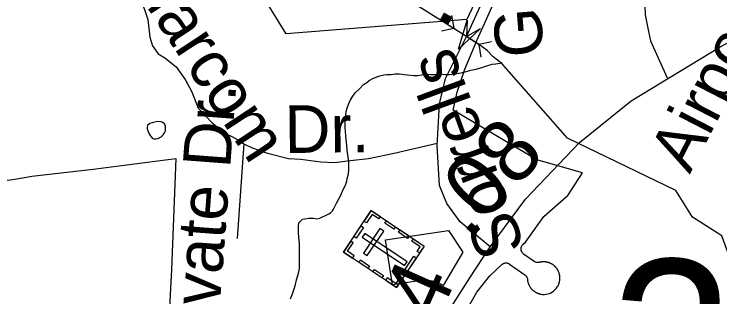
# Model space of a CAD drawing. Extents: x 2001466 to 31450019, y -30647475 to 847247.
# Drawn here: x 2050281 to 2053101, y 766460 to 767589 of the extents above; entities that cross this region are included whole.
import ezdxf

# ---------------------------------------------------------------- set-up
doc = ezdxf.new("R2010")
doc.units = 0
for name, color, linetype in [('Exist Boundary Political City Limit New', 7, 'Continuous'), ('Exist Cultural Cemetery CELL', 7, 'Continuous'), ('Exist Hydrographic Creek Single Shore', 7, 'Continuous'), ('Exist Hydrographic Misc Water Feature', 7, 'Continuous'), ('Exist Road Non-System Type 51', 7, 'Continuous'), ('Exist Road Non-System Type 51 Label', 7, 'Continuous'), ('Exist Road Secondary Mileage Hundredths English Label', 7, 'Continuous'), ('Exist Road Secondary Structure Pipe Attributed CELL', 7, 'Continuous'), ('Exist Road Secondary Structure Pipe CELL', 7, 'Continuous'), ('Exist Road Secondary Structure Standard Bridge Number Label', 7, 'Continuous'), ('Exist Road Secondary Type 51 Attributed', 7, 'Continuous'), ('Exist Road Secondary Type 51 Label', 7, 'Continuous'), ('Map Preparation Boundary City Limit Buffer Line', 7, 'Continuous')]:
    doc.layers.add(name, color=color, linetype=linetype)

msp = doc.modelspace()

# ---------------------------------------------------------------- linework, layer by layer
at = {"layer": 'Exist Boundary Political City Limit New'}
msp.add_lwpolyline([(2052074.2, 766637.6), (2051995.6, 766505.1), (2051993.5, 766506.3), (2051991.8, 766507.2), (2051990, 766508.2), (2051988.6, 766508.9), (2051987.2, 766509.6), (2051985.5, 766510.4), (2051983.8, 766511.2), (2051982.4, 766511.9), (2051981, 766512.5), (2051979.6, 766513.1), (2051978.2, 766513.7), (2051976.4, 766514.4), (2051974.5, 766515.2), (2051972.6, 766515.9), (2051970.8, 766516.6), (2051969.4, 766517.1), (2051967.9, 766517.5), (2051966, 766518.1), (2051964.1, 766518.8), (2051962.6, 766519.2), (2051961.2, 766519.6), (2051959.2, 766520.1), (2051957.9, 766520.5), (2051956.4, 766520.8), (2051954.4, 766521.3), (2051952.5, 766521.8), (2051950.5, 766522.1), (2051948.5, 766522.6), (2051947.1, 766522.8), (2051945.6, 766523.1), (2051943.6, 766523.4), (2051941.6, 766523.7), (2051939.6, 766523.9), (2051937.6, 766524.2), (2051935.8, 766524.4), (2051933.8, 766524.6), (2051931.8, 766524.8), (2051929.8, 766524.9), (2051928.2, 766524.9), (2051926.8, 766525), (2051924.8, 766525.1), (2051922.8, 766525.1), (2051920.8, 766525.1), (2051918.8, 766525.1), (2051916.8, 766525.1), (2051914.8, 766525), (2051913.2, 766524.9), (2051911.8, 766524.9), (2051909.8, 766524.7), (2051907.8, 766524.6), (2051905.8, 766524.4), (2051904.2, 766524.2), (2051902.8, 766524), (2051900.8, 766523.8), (2051898.6, 766523.4), (2051792.5, 766507.5), (2051765.4, 766687.6), (2052016.1, 766725.3), (2052074.2, 766637.6)], dxfattribs=at)
at = {"layer": 'Exist Cultural Cemetery CELL'}
for points in [[(2051597.4, 766638.8), (2051708.2, 766804.3), (2051919.8, 766662.6), (2051809, 766497.2)], [(2051744.3, 766780.2), (2051738, 766770.8), (2051711.2, 766788.7), (2051688.6, 766755), (2051679.4, 766761.2), (2051708.3, 766804.3)], [(2051638.7, 766700.4), (2051667.5, 766743.4), (2051677, 766737.1), (2051648.1, 766694)], [(2051798.6, 766730.1), (2051762.7, 766754.2), (2051769, 766763.6), (2051805, 766739.5)], [(2051682.4, 766713.1), (2051672, 766697.6), (2051840.6, 766584.8), (2051850.9, 766600.3)], [(2051676.7, 766634.9), (2051692.2, 766624.5), (2051757.7, 766722.3), (2051742.2, 766732.7)], [(2051853.4, 766693.4), (2051817.4, 766717.5), (2051823.8, 766726.9), (2051859.7, 766702.8)], [(2051633.4, 766614.7), (2051639.7, 766624.2), (2051613, 766642.1), (2051635.6, 766675.8), (2051626.3, 766682), (2051597.4, 766638.8)], [(2051901.3, 766635.1), (2051891.8, 766641.5), (2051904, 766659.7), (2051870.5, 766682.2), (2051876.7, 766691.5), (2051919.8, 766662.6)], [(2051695, 766573.5), (2051659, 766597.6), (2051665.4, 766607), (2051701.4, 766582.9)], [(2051831.4, 766551.3), (2051878.7, 766621.8), (2051888.1, 766615.5), (2051840.9, 766545)], [(2051750.9, 766536.1), (2051714.9, 766560.1), (2051721.2, 766569.6), (2051757.2, 766545.5)], [(2051827.4, 766524.7), (2051817.8, 766531.1), (2051805.6, 766512.8), (2051772, 766535.3), (2051765.8, 766526), (2051808.9, 766497.2)]]:
    msp.add_lwpolyline(points, close=True, dxfattribs=at)
at = {"layer": 'Exist Hydrographic Creek Single Shore'}
msp.add_lwpolyline([(2053744, 766011.9), (2053644, 766069.7), (2053560.1, 766360.2), (2053526.1, 766377.2), (2053509.1, 766453.1), (2053426, 766520.4), (2053159, 766568.5), (2053109, 766704), (2052992.1, 766778.6), (2052925.1, 766885), (2052492, 767094), (2052230.2, 767391.3), (2052195.1, 767418.5), (2052171.3, 767444), (2052136.8, 767468.3), (2052088.1, 767500), (2051799.1, 767682.3), (2051707.1, 767782.7)], dxfattribs=at)
at = {"layer": 'Exist Hydrographic Misc Water Feature'}
for points in [[(2051611.5, 767213.9), (2051617.9, 767231.9), (2051623.8, 767243.6), (2051631.6, 767257.8), (2051643.7, 767273.9), (2051661.9, 767291.8), (2051677.3, 767308.1), (2051689.8, 767316), (2051699.7, 767323.8), (2051713.6, 767331.8), (2051729.6, 767337.9), (2051741.7, 767341.8), (2051757.7, 767345.9), (2051769.6, 767348.1), (2051787.9, 767348.2), (2051803.8, 767350.2), (2051821.3, 767350.4), (2051839.5, 767348), (2051853.3, 767346.3), (2051877.7, 767344.3), (2051893.5, 767344.3), (2051909.4, 767346.4), (2051925.4, 767348.4), (2051945.5, 767348.2), (2051963.8, 767348.3), (2051981.6, 767350.4), (2052003.4, 767348.3), (2052019.4, 767348.3), (2052041.5, 767350.7), (2052065.5, 767354.7), (2052083.1, 767358.5), (2052105.5, 767364.5), (2052127.4, 767368.9), (2052153.5, 767376.7), (2052173.6, 767383), (2052191.6, 767388.8), (2052205.3, 767390.7), (2052231.2, 767394.9)], [(2051385.1, 766451.5), (2051393.1, 766471.4), (2051399.3, 766491.5), (2051405, 766509.7), (2051409.1, 766527.3), (2051415.1, 766545.5), (2051418.8, 766559.5), (2051421, 766573.4), (2051420.8, 766587.6), (2051421.2, 766599.3), (2051420.8, 766615.6), (2051420.8, 766635.5), (2051420.6, 766657.4), (2051420.8, 766675.6), (2051419, 766695.4), (2051416.7, 766717.7), (2051416.7, 766735.5), (2051416.9, 766741.6), (2051418.8, 766755.5), (2051424.7, 766761.5), (2051432.5, 766769.6), (2051442.7, 766771.7), (2051456.5, 766773.7), (2051466.7, 766773.8), (2051476.6, 766773.5), (2051490.7, 766771.8), (2051502.4, 766773.6), (2051510.8, 766777.6), (2051528.3, 766785.5), (2051538.7, 766791.7), (2051544.5, 766795.6), (2051552.5, 766803.7), (2051556.6, 766809.6), (2051560.9, 766817.9), (2051570.7, 766835.9), (2051578.5, 766851.7), (2051586.7, 766865.9), (2051596.3, 766888), (2051602.7, 766900), (2051606.4, 766910), (2051610.5, 766921.9), (2051612.1, 766931.8), (2051616.4, 766949.8), (2051618.5, 766969.8), (2051618.5, 766982), (2051618.5, 766999.8), (2051616.2, 767017.6), (2051612.1, 767045.8), (2051610.3, 767066), (2051608, 767087.8), (2051606, 767103.9), (2051604.1, 767135.9), (2051604.1, 767153.7), (2051605.8, 767183.9), (2051608, 767199.8), (2051611.5, 767213.9)], [(2050836, 767156.2), (2050822.3, 767152.2), (2050814.1, 767144.1), (2050811.8, 767138.4), (2050811.8, 767130.3), (2050816.1, 767120.3), (2050820, 767110.4), (2050824.1, 767104.5), (2050828.2, 767098.2), (2050833.9, 767092.5), (2050839.9, 767090.3), (2050846.5, 767090.6), (2050856.1, 767092.4), (2050868, 767098.2), (2050875.8, 767106.4), (2050882.1, 767114.4), (2050886, 767122.2), (2050886.2, 767130.3), (2050886, 767142.5), (2050880.1, 767152.4), (2050873.9, 767156.5), (2050867.8, 767158.3), (2050858.1, 767160.6), (2050847.9, 767158.5), (2050836, 767156.2)]]:
    msp.add_lwpolyline(points, dxfattribs=at)
at = {"layer": 'Exist Road Non-System Type 51'}
msp.add_line((2051198.4, 767070.4), (2051171.9, 766692.6), dxfattribs=at)
for points in [[(2052648, 768536.4), (2052815.7, 768165.5), (2052843.5, 768094.5), (2052860.8, 768001.6), (2052848, 767920), (2052830.5, 767816.9), (2052807.7, 767736.5), (2052800.6, 767657.2), (2052802.8, 767586.3), (2052816.6, 767520), (2052824, 767481.5), (2052891.1, 767333.8)], [(2050673.6, 767848.9), (2050706.4, 767794.2), (2050735.5, 767747.6), (2050760.5, 767697.1), (2050783.2, 767654.1), (2050801.6, 767606.8), (2050814.8, 767567.3), (2050822.7, 767496.3), (2050833.2, 767462.2), (2050856.8, 767430.6), (2050883.1, 767414.8), (2050927.8, 767378), (2050964.5, 767328.1), (2050990.8, 767278.1), (2051016.6, 767213.8), (2051072.3, 767154.6), (2051124.8, 767112.5), (2051148.5, 767102), (2051180, 767083.6), (2051198.4, 767070.4), (2051232.5, 767054.6)], [(2051232.5, 767054.6), (2051293, 767033.6), (2051377, 767012.6), (2051427, 767009.9), (2051505.8, 766999.4), (2051560.9, 766996.8), (2051624, 767004.7), (2051697.6, 767012.6), (2051800, 767033.6), (2051971.8, 767073.1)]]:
    msp.add_lwpolyline(points, dxfattribs=at)
at = {"layer": 'Exist Road Secondary Structure Pipe Attributed CELL'}
msp.add_lwpolyline([(2052144.8, 767531.7), (2052056.1, 767448.2), (2052091.2, 767564.9), (2052088.1, 767500)], close=True, dxfattribs=at)
at = {"layer": 'Exist Road Secondary Structure Pipe CELL'}
for p, q in [((2052028.5, 767583.1), (2052037.5, 767533.1)), ((2051988.1, 767521.4), (2052037.5, 767533.1)), ((2052037.5, 767533.1), (2052138.7, 767466.9)), ((2052188.1, 767478.7), (2052138.7, 767466.9)), ((2052147.8, 767417), (2052138.7, 767466.9))]:
    msp.add_line(p, q, dxfattribs=at)
at = {"layer": 'Exist Road Secondary Type 51 Attributed'}
for points in [[(2052182.9, 766659.3), (2052063, 766760), (2052009.9, 766832.4), (2051980.9, 766904.9), (2051971.3, 767062.7), (2051980.1, 767230.2), (2052004.3, 767331.7), (2052088.1, 767500), (2052224, 767798.7), (2052362.4, 768072.5), (2052477.4, 768285.1), (2052559.5, 768399.5), (2052648, 768536.4)], [(2052182.9, 766659.3), (2052324.6, 766849.3), (2052540.2, 767075.6), (2052746.2, 767243.1), (2053101.9, 767458.1), (2053475.3, 767657.8), (2053916.6, 767930.5), (2054418.3, 768200.6)], [(2051413.6, 764629.3), (2051455.5, 764814.5), (2051585.8, 765204.2), (2051724.5, 765572), (2051800.2, 765837.7), (2051914.2, 766204.3), (2051968.9, 766326.7), (2052102.5, 766536.1), (2052182.9, 766659.3)]]:
    msp.add_lwpolyline(points, dxfattribs=at)
at = {"layer": 'Map Preparation Boundary City Limit Buffer Line'}
for points in [[(2052179.1, 767758.6), (2052089.4, 767566.9), (2051367.6, 767509.6), (2051146.1, 767869.8)], [(2052400.9, 766599.6), (2052399.4, 766599.7), (2052397.4, 766599.8), (2052395.9, 766599.8), (2052394.4, 766599.7), (2052392.9, 766599.6), (2052391.4, 766599.5), (2052389.9, 766599.3), (2052388.4, 766599.1), (2052386.9, 766598.9), (2052385.4, 766598.7), (2052383.5, 766598.2), (2052382, 766597.9), (2052380.1, 766597.4), (2052377.6, 766596.9), (2052375.8, 766596.7), (2052373.8, 766596.6), (2052371.8, 766596.6), (2052369.8, 766596.9), (2052367.8, 766597.2), (2052365.9, 766597.8), (2052364, 766598.5), (2052362.1, 766599.3), (2052360.8, 766600), (2052359.1, 766601.1), (2052316.8, 766630.9), (2052315, 766632.2), (2052313.6, 766633.6), (2052312.2, 766635.1), (2052311.4, 766636.3), (2052310.5, 766637.6), (2052309.5, 766639.2), (2052308.6, 766641.1), (2052307.9, 766642.9), (2052307.5, 766644.4), (2052307.1, 766645.8), (2052306.9, 766647.3), (2052306.8, 766648.8), (2052306.6, 766650.3), (2052306.6, 766651.8), (2052306.8, 766653.8), (2052307, 766655.2), (2052307.2, 766656.8), (2052307.6, 766658.2), (2052308.1, 766659.6), (2052308.9, 766661.4), (2052309.5, 766662.8), (2052310.2, 766664.1), (2052311.4, 766665.8), (2052312.6, 766667.3), (2052314.4, 766669.1), (2052324, 766678.3), (2052397.8, 766781.2), (2052487.1, 766859.2), (2052493.1, 766864.4), (2052551.8, 766954.5), (2052369.5, 767006.4), (2052035, 767204.8), (2052051, 767277.1), (2052081.8, 767369.1), (2052120.4, 767460.2), (2052130.5, 767483.1), (2052168.4, 767569.1), (2052205.6, 767654.3)], [(2049795.8, 765988.7), (2049785.8, 766874.1), (2050002, 766898.2), (2050265.2, 766927.4), (2050275.8, 766928.6), (2050344.8, 766940.3), (2050351.4, 766941.6), (2050595.9, 766969.1), (2050927.5, 767011.6), (2050909.6, 766569.2), (2050899.1, 766365.8)], [(2052074.2, 766637.6), (2051995.6, 766505.1), (2051993.5, 766506.3), (2051991.8, 766507.2), (2051990, 766508.2), (2051988.6, 766508.9), (2051987.2, 766509.6), (2051985.5, 766510.4), (2051983.8, 766511.2), (2051982.4, 766511.9), (2051981, 766512.5), (2051979.6, 766513.1), (2051978.2, 766513.7), (2051976.4, 766514.4), (2051974.5, 766515.2), (2051972.6, 766515.9), (2051970.8, 766516.6), (2051969.4, 766517.1), (2051967.9, 766517.5), (2051966, 766518.1), (2051964.1, 766518.8), (2051962.6, 766519.2), (2051961.2, 766519.6), (2051959.2, 766520.1), (2051957.9, 766520.5), (2051956.4, 766520.8), (2051954.4, 766521.3), (2051952.5, 766521.8), (2051950.5, 766522.1), (2051948.5, 766522.6), (2051947.1, 766522.8), (2051945.6, 766523.1), (2051943.6, 766523.4), (2051941.6, 766523.7), (2051939.6, 766523.9), (2051937.6, 766524.2), (2051935.8, 766524.4), (2051933.8, 766524.6), (2051931.8, 766524.8), (2051929.8, 766524.9), (2051928.2, 766524.9), (2051926.8, 766525), (2051924.8, 766525.1), (2051922.8, 766525.1), (2051920.8, 766525.1), (2051918.8, 766525.1), (2051916.8, 766525.1), (2051914.8, 766525), (2051913.2, 766524.9), (2051911.8, 766524.9), (2051909.8, 766524.7), (2051907.8, 766524.6), (2051905.8, 766524.4), (2051904.2, 766524.2), (2051902.8, 766524), (2051900.8, 766523.8), (2051898.6, 766523.4), (2051792.5, 766507.5), (2051765.4, 766687.6), (2052016.1, 766725.3), (2052074.2, 766637.6)], [(2052362.6, 766479.6), (2052364.4, 766478.6), (2052366.1, 766477.6), (2052367.9, 766476.7), (2052369.6, 766475.8), (2052371.5, 766475), (2052373.4, 766474.2), (2052375.2, 766473.6), (2052377.1, 766472.9), (2052379, 766472.3), (2052381, 766471.8), (2052382.9, 766471.3), (2052385.4, 766470.8), (2052391.9, 766469.7), (2052398.4, 766469.4), (2052405.6, 766470), (2052412.9, 766471.4), (2052419.9, 766473.5), (2052426.2, 766476.3), (2052432.2, 766479.8), (2052437.8, 766483.8), (2052443, 766488.5), (2052447.6, 766493.7), (2052451.6, 766499.3), (2052452.9, 766501.2), (2052453.9, 766503), (2052454.6, 766504.3), (2052455.2, 766505.7), (2052455.9, 766507), (2052456.5, 766508.4), (2052457.4, 766510.2), (2052457.9, 766511.6), (2052458.4, 766513), (2052459, 766514.9), (2052459.6, 766516.8), (2052460.1, 766518.8), (2052460.6, 766520.7), (2052461, 766522.7), (2052461.4, 766524.6), (2052461.6, 766526.6), (2052461.9, 766528.6), (2052462, 766530.1), (2052462, 766531.6), (2052462.1, 766533.1), (2052462.1, 766534.6), (2052462.1, 766536.6), (2052462, 766538.6), (2052461.9, 766540.6), (2052461.6, 766542.6), (2052461.4, 766544.6), (2052461, 766546.5), (2052460.6, 766548.5), (2052460.2, 766550.4), (2052459.6, 766552.4), (2052459.1, 766554.3), (2052458.5, 766556.2), (2052457.8, 766558.1), (2052457, 766559.9), (2052456.5, 766561.3), (2052455.9, 766562.6), (2052455.1, 766564), (2052454.5, 766565.3), (2052453.8, 766566.6), (2052453, 766567.9), (2052452, 766569.6), (2052450.9, 766571.3), (2052449.8, 766572.9), (2052448.5, 766574.6), (2052447.2, 766576.1), (2052446.2, 766577.2), (2052445.2, 766578.4), (2052444.2, 766579.5), (2052443.2, 766580.6), (2052442.1, 766581.6), (2052441, 766582.6), (2052439.5, 766583.9), (2052438.4, 766584.9), (2052437.2, 766585.9), (2052435.6, 766587.1), (2052434.4, 766587.9), (2052433.2, 766588.8), (2052431.5, 766589.9), (2052429.8, 766590.9), (2052428, 766591.9), (2052426.2, 766592.8), (2052424.9, 766593.5), (2052423.6, 766594.1), (2052421.8, 766594.9), (2052419.9, 766595.6), (2052418, 766596.3), (2052416.1, 766596.9), (2052414.1, 766597.4), (2052412.8, 766597.8), (2052411.2, 766598.2), (2052409.2, 766598.6), (2052407.4, 766598.9), (2052405.4, 766599.2), (2052403.9, 766599.4), (2052402.4, 766599.5), (2052400.9, 766599.6)], [(2052090.6, 766408.2), (2052130.2, 766477.9), (2052182.2, 766544.1), (2052229.2, 766588.5), (2052230.5, 766589.6), (2052232, 766590.8), (2052233.8, 766591.9), (2052235.5, 766592.8), (2052237.4, 766593.6), (2052239.2, 766594.2), (2052241.1, 766594.8), (2052242.6, 766595.1), (2052244.1, 766595.2), (2052246.1, 766595.3), (2052248.1, 766595.2), (2052250.1, 766595.1), (2052252.1, 766594.7), (2052254, 766594.1), (2052255.9, 766593.4), (2052257.2, 766592.8), (2052258.6, 766592.1), (2052260.8, 766590.8), (2052321.8, 766547.9), (2052323.4, 766546.8), (2052324.5, 766545.8), (2052325.9, 766544.3), (2052327.1, 766542.8), (2052328.4, 766541.2), (2052329.4, 766539.4), (2052330.2, 766537.7), (2052331, 766535.8), (2052331.5, 766534.4), (2052331.8, 766532.9), (2052332.1, 766531.4), (2052332.4, 766529.5), (2052332.6, 766527), (2052332.9, 766525), (2052333.1, 766523.1), (2052333.6, 766521.1), (2052333.9, 766519.6), (2052334.2, 766518.2), (2052334.8, 766516.2), (2052335.4, 766514.3), (2052335.9, 766512.9), (2052336.4, 766511.5), (2052337.1, 766509.7), (2052338, 766507.8), (2052338.8, 766506), (2052339.8, 766504.2), (2052340.8, 766502.5), (2052341.8, 766500.8), (2052342.8, 766499.1), (2052343.6, 766497.8), (2052344.5, 766496.6), (2052345.6, 766495), (2052346.9, 766493.4), (2052348.2, 766491.9), (2052349.2, 766490.8), (2052350.2, 766489.7), (2052351.6, 766488.3), (2052353.1, 766486.9), (2052354.6, 766485.6), (2052355.8, 766484.6), (2052356.9, 766483.7), (2052358.5, 766482.4), (2052359.8, 766481.6), (2052361, 766480.8), (2052362.6, 766479.6)]]:
    msp.add_lwpolyline(points, dxfattribs=at)

# ---------------------------------------------------------------- texts
at = {"layer": 'Exist Road Non-System Type 51 Label'}
for s, rotation, p in [('Marcom', 303.3383, (2050723, 767749.6)), ('Private Dr.', 85.7192, (2051079.4, 766111.5)), ('Dr.', 0.6196, (2051362.3, 767034))]:
    msp.add_text(s, height=190, rotation=rotation, dxfattribs=at).set_placement(p)
at = {"layer": 'Exist Road Secondary Mileage Hundredths English Label'}
for s, rotation, p in [('.30', 61.0598, (2052002.2, 767521.9)), ('.08', 47.4612, (2052095.3, 766684.8)), ('.14', 65.9067, (2051857.2, 766101.4))]:
    msp.add_text(s, height=250, rotation=rotation, dxfattribs=at).set_placement(p)
at = {"layer": 'Exist Road Secondary Structure Standard Bridge Number Label'}
msp.add_text('37', height=656.17, dxfattribs=at).set_placement((2052667.5, 765952.7))
at = {"layer": 'Exist Road Secondary Type 51 Label'}
for s, rotation, p in [('Grove', 94.6611, (2052398.9, 767424.3)), ('Airport', 62.7312, (2052981, 766947.6)), ('Sorrells', 110.1279, (2052324.4, 766656.7))]:
    msp.add_text(s, height=190, rotation=rotation, dxfattribs=at).set_placement(p)

doc.saveas('drawing.dxf')
